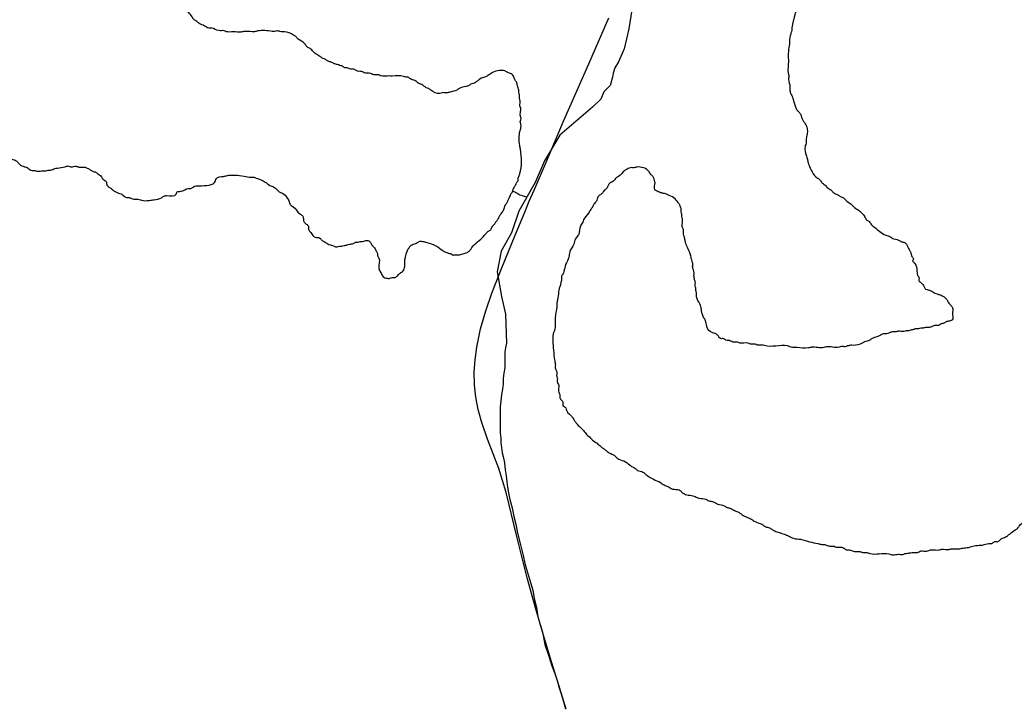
# Model space of a CAD drawing. Extents: x -483 to 680, y 0 to 440.
# Drawn here: x 59.29 to 83.98, y 110.14 to 127.07 of the extents above; entities that cross this region are included whole.
import ezdxf

# ---------------------------------------------------------------- set-up
doc = ezdxf.new("R2010")
doc.units = 0
for name, color, linetype in [('GM_X_Major_River', 7, 'Continuous'), ('GM_X_Minor_Lake', 7, 'Continuous'), ('GM_X_Minor_River', 7, 'Continuous'), ('GM_X_Township_Road', 7, 'Continuous')]:
    doc.layers.add(name, color=color, linetype=linetype)

msp = doc.modelspace()

# ---------------------------------------------------------------- linework, layer by layer
at = {"layer": 'GM_X_Major_River'}
for points in [[(78.903, 128.229), (78.881, 128.128), (78.841, 128.072), (78.82, 127.996), (78.779, 127.864), (78.758, 127.808), (78.718, 127.714), (78.697, 127.638), (78.637, 127.526), (78.635, 127.45), (78.577, 127.395), (78.556, 127.338), (78.554, 127.281), (78.534, 127.206), (78.512, 127.111), (78.47, 126.96), (78.446, 126.771), (78.425, 126.695), (78.403, 126.582), (78.402, 126.506), (78.378, 126.335), (78.367, 125.917), (78.363, 125.765), (78.38, 125.689), (78.378, 125.594), (78.411, 125.403), (78.41, 125.346), (78.426, 125.25), (78.462, 125.173), (78.497, 125.058), (78.533, 124.962), (78.55, 124.905), (78.586, 124.828), (78.642, 124.769), (78.678, 124.711), (78.696, 124.654), (78.732, 124.577), (78.805, 124.46), (78.84, 124.345), (78.837, 124.231), (78.815, 124.118), (78.812, 124.004), (78.792, 123.948), (78.788, 123.815), (78.805, 123.738), (78.823, 123.681), (78.84, 123.623), (78.857, 123.547), (78.875, 123.489), (79.094, 123.141), (79.15, 123.101), (79.205, 123.024), (79.261, 122.984), (79.335, 122.906), (79.429, 122.846), (79.484, 122.788), (79.54, 122.748), (79.597, 122.728), (79.653, 122.688), (79.709, 122.668), (79.821, 122.57), (79.933, 122.49), (79.988, 122.432), (80.1, 122.353), (80.267, 122.177), (80.322, 122.1), (80.378, 122.06), (80.433, 121.983), (80.507, 121.923), (80.787, 121.726), (80.9, 121.684), (80.956, 121.645), (81.107, 121.603), (81.182, 121.563), (81.258, 121.542), (81.313, 121.483), (81.367, 121.367), (81.404, 121.31), (81.439, 121.194), (81.475, 121.136), (81.455, 121.08)], [(76.077, 120.41), (76.06, 120.467), (76.062, 120.543), (76.045, 120.62), (76.028, 120.715), (76.03, 120.791), (76.013, 120.868), (75.996, 120.925), (75.998, 121.02), (75.981, 121.078), (75.946, 121.212), (75.875, 121.404), (75.821, 121.538), (75.804, 121.615), (75.787, 121.691), (75.77, 121.749), (75.772, 121.825), (75.737, 121.94), (75.742, 122.13), (75.724, 122.187), (75.726, 122.244), (75.708, 122.302), (75.709, 122.359), (75.674, 122.474), (75.638, 122.532), (75.527, 122.649), (75.377, 122.729), (75.32, 122.75), (75.226, 122.771), (75.113, 122.813), (75.057, 122.852), (75.061, 123.023), (75.044, 123.081), (75.027, 123.157), (74.971, 123.216), (74.916, 123.293), (74.861, 123.352), (74.691, 123.413), (74.615, 123.415), (74.539, 123.399), (74.482, 123.4), (74.367, 123.365), (74.309, 123.329), (74.153, 123.181), (74.095, 123.145), (74.036, 123.07), (73.94, 123.016), (73.9, 122.96), (73.86, 122.885), (73.782, 122.811), (73.743, 122.755), (73.665, 122.7), (73.626, 122.625), (73.605, 122.569), (73.546, 122.494), (73.506, 122.419), (73.467, 122.363), (73.407, 122.27), (73.289, 122.102), (73.268, 122.046), (73.209, 121.952), (73.166, 121.744), (73.087, 121.632), (73.045, 121.5), (72.945, 121.313), (72.923, 121.181), (72.842, 120.993), (72.8, 120.823), (72.779, 120.766), (72.74, 120.71), (72.738, 120.653), (72.695, 120.445), (72.674, 120.37), (72.65, 120.161), (72.628, 120.067), (72.626, 119.972), (72.602, 119.801), (72.579, 119.65), (72.573, 119.384), (72.552, 119.328), (72.54, 118.872), (72.571, 118.605), (72.588, 118.509), (72.586, 118.433), (72.621, 118.318), (72.619, 118.242), (72.636, 118.166), (72.634, 118.09), (72.67, 117.994), (72.666, 117.86), (72.701, 117.745), (72.7, 117.689), (72.773, 117.572), (72.771, 117.515), (72.845, 117.437), (72.863, 117.38), (72.955, 117.263)], [(83.193, 114.036), (83.346, 114.07), (83.441, 114.086), (83.499, 114.123), (83.575, 114.121), (83.634, 114.176), (83.711, 114.212), (83.807, 114.267), (83.885, 114.322), (84.001, 114.413), (84.059, 114.45), (84.098, 114.506), (84.254, 114.654), (84.295, 114.748), (84.375, 114.897), (84.472, 114.99), (84.512, 115.084), (84.553, 115.197), (84.613, 115.29), (84.638, 115.518), (84.697, 115.611), (84.719, 115.705), (84.802, 115.988), (84.824, 116.121), (84.845, 116.177), (84.867, 116.291), (84.889, 116.423), (84.91, 116.499), (84.915, 116.708), (84.938, 116.821), (84.946, 117.163), (84.968, 117.258), (84.976, 117.581), (84.997, 117.656), (85.018, 117.731), (85.04, 117.845), (85.1, 117.976), (85.142, 118.108), (85.184, 118.259), (85.263, 118.371), (85.283, 118.428), (85.323, 118.503), (85.44, 118.613), (85.499, 118.688), (85.557, 118.743), (85.616, 118.818), (85.695, 118.93), (85.793, 119.022), (85.929, 119.151), (85.931, 119.208), (86.008, 119.282), (86.124, 119.336), (86.163, 119.392), (86.26, 119.465), (86.319, 119.521), (86.396, 119.576), (86.455, 119.631), (86.513, 119.668), (86.629, 119.779), (86.688, 119.853), (86.766, 119.908), (86.844, 119.982), (86.922, 120.075), (87, 120.13), (87.059, 120.204), (87.117, 120.24), (87.195, 120.352), (87.292, 120.407), (87.331, 120.463), (87.41, 120.556), (87.506, 120.591), (87.604, 120.702), (87.738, 120.756), (87.816, 120.811), (87.874, 120.847), (87.932, 120.902), (88.048, 120.975), (88.125, 121.03), (88.183, 121.067), (88.242, 121.141), (88.357, 121.176), (88.416, 121.231), (88.493, 121.286), (88.552, 121.342), (88.609, 121.378), (88.688, 121.471), (88.783, 121.487), (88.823, 121.544), (88.919, 121.598), (88.979, 121.71), (89.095, 121.764), (89.134, 121.82), (89.193, 121.895), (89.251, 121.912), (89.309, 121.967), (89.349, 122.023), (89.407, 122.079)], [(81.455, 121.08), (81.51, 121.021), (81.563, 120.849), (81.579, 120.734), (81.615, 120.657), (81.614, 120.6), (81.669, 120.542), (81.743, 120.445), (81.779, 120.387), (81.836, 120.366), (81.911, 120.345), (82.005, 120.285), (82.061, 120.265), (82.137, 120.244), (82.193, 120.223), (82.249, 120.184), (82.305, 120.125), (82.378, 120.009), (82.433, 119.951), (82.451, 119.893), (82.449, 119.817), (82.447, 119.741), (82.444, 119.627), (82.367, 119.591), (82.29, 119.574), (82.232, 119.538), (82.156, 119.521), (82.098, 119.484), (82.041, 119.486), (81.926, 119.451), (81.85, 119.434), (81.793, 119.436), (81.716, 119.419), (81.659, 119.42), (81.602, 119.403), (81.545, 119.404), (81.487, 119.387), (81.411, 119.37), (81.353, 119.353), (81.296, 119.354), (81.239, 119.337), (81.106, 119.34), (81.029, 119.324), (80.972, 119.325), (80.896, 119.308), (80.781, 119.273), (80.724, 119.275), (80.647, 119.239), (80.57, 119.203), (80.513, 119.186), (80.436, 119.15), (80.378, 119.113), (80.263, 119.078), (80.205, 119.042), (79.976, 118.991), (79.918, 118.993), (79.842, 118.976), (79.784, 118.958), (79.69, 118.961), (79.632, 118.944), (79.309, 118.952), (79.252, 118.935), (78.948, 118.943), (78.871, 118.926), (78.586, 118.934), (78.529, 118.936), (78.472, 118.937), (78.416, 118.958), (77.846, 118.973), (77.714, 118.996), (77.6, 118.999), (77.543, 119.02), (77.429, 119.023), (77.373, 119.044), (77.164, 119.049), (77.107, 119.07), (76.993, 119.073), (76.88, 119.114), (76.823, 119.116), (76.767, 119.155), (76.691, 119.157), (76.636, 119.216), (76.524, 119.295), (76.467, 119.315), (76.356, 119.433), (76.339, 119.509), (76.304, 119.624), (76.268, 119.682), (76.232, 119.778), (76.215, 119.855), (76.199, 119.95), (76.181, 120.008), (76.145, 120.066), (76.092, 120.238), (76.093, 120.295), (76.076, 120.353), (76.077, 120.41)], [(72.955, 117.263), (73.011, 117.205), (73.084, 117.089), (73.287, 116.874), (73.361, 116.777), (73.454, 116.698), (73.509, 116.64), (73.621, 116.561), (73.714, 116.482), (73.789, 116.423), (73.845, 116.383), (73.919, 116.324), (74.013, 116.284), (74.069, 116.244), (74.162, 116.166), (74.332, 116.104), (74.481, 115.986), (74.556, 115.946), (74.63, 115.887), (74.762, 115.845), (74.837, 115.786), (75.024, 115.667), (75.193, 115.586), (75.286, 115.526), (75.38, 115.486), (75.493, 115.426), (75.663, 115.402), (75.738, 115.343), (75.85, 115.283), (76.002, 115.26), (76.058, 115.239), (76.152, 115.199), (76.322, 115.175), (76.397, 115.135), (76.492, 115.113), (76.624, 115.053), (76.774, 115.011), (76.849, 114.97), (76.925, 114.949), (77, 114.909), (77.094, 114.869), (77.169, 114.829), (77.225, 114.789), (77.337, 114.729), (77.431, 114.688), (77.525, 114.629), (77.675, 114.568), (77.75, 114.527), (77.806, 114.488), (77.901, 114.466), (77.957, 114.427), (78.032, 114.387), (78.145, 114.346), (78.277, 114.304), (78.371, 114.263), (78.502, 114.203), (78.673, 114.179), (78.899, 114.116), (79.107, 114.072), (79.202, 114.051), (79.259, 114.049), (79.334, 114.028), (79.429, 114.006), (79.505, 114.004), (79.561, 113.984), (79.637, 113.982), (79.751, 113.959), (79.807, 113.92), (79.883, 113.918), (79.939, 113.897), (80.033, 113.876), (80.147, 113.872), (80.223, 113.851), (80.318, 113.849), (80.393, 113.828), (80.868, 113.815), (80.963, 113.793), (81.096, 113.808), (81.21, 113.805), (81.268, 113.823), (81.382, 113.839), (81.515, 113.854), (81.573, 113.853), (81.668, 113.888), (81.801, 113.884), (81.859, 113.902), (81.935, 113.919), (82.106, 113.914), (82.183, 113.931), (82.354, 113.926), (82.43, 113.943), (82.582, 113.939), (82.678, 113.955), (82.811, 113.971), (82.888, 113.988), (83.021, 114.022), (83.193, 114.036)]]:
    msp.add_spline(points, degree=3, dxfattribs=at)
at = {"layer": 'GM_X_Minor_Lake'}
for points in [[(66.797, 126.12), (66.741, 126.16), (66.647, 126.219), (66.573, 126.278), (66.499, 126.356), (66.424, 126.396), (66.369, 126.474), (66.201, 126.592), (66.145, 126.651), (66.089, 126.691), (65.863, 126.773), (65.749, 126.776), (65.674, 126.797), (65.616, 126.78), (65.559, 126.781), (65.199, 126.791), (65.122, 126.774), (64.875, 126.781), (64.78, 126.764), (64.59, 126.77), (64.419, 126.774), (64.362, 126.795), (64.229, 126.799), (64.06, 126.86), (63.984, 126.862), (63.871, 126.922), (63.815, 126.943), (63.74, 126.983), (63.665, 127.042), (63.609, 127.082), (63.573, 127.14), (63.427, 127.372), (63.43, 127.486), (63.412, 127.543), (63.433, 127.619), (63.436, 127.733), (63.456, 127.789), (63.496, 127.845), (63.537, 127.958), (63.576, 128.014), (63.616, 128.07), (63.83, 128.273), (63.888, 128.31), (63.946, 128.365), (64.004, 128.383), (64.062, 128.419), (64.12, 128.475), (64.177, 128.473), (64.351, 128.582), (64.41, 128.638), (64.468, 128.693), (64.526, 128.73), (64.643, 128.84), (64.682, 128.896), (64.741, 128.971), (64.781, 129.027), (64.801, 129.083), (64.92, 129.251), (64.94, 129.308), (64.961, 129.383), (65.001, 129.439), (65.041, 129.533), (65.061, 129.59), (65.082, 129.665), (65.123, 129.778), (65.144, 129.853), (65.184, 129.909), (65.205, 129.985), (65.244, 130.041), (65.265, 130.116), (65.305, 130.172), (65.326, 130.248), (65.346, 130.304), (65.386, 130.36), (65.406, 130.417), (65.445, 130.472), (65.466, 130.529), (65.506, 130.604), (65.526, 130.66), (65.566, 130.716), (65.586, 130.773), (65.626, 130.829), (65.687, 130.998), (65.688, 131.055), (65.709, 131.112), (65.71, 131.169), (65.693, 131.226), (65.694, 131.283), (65.677, 131.36), (65.66, 131.417), (65.642, 131.475), (65.569, 131.591), (65.514, 131.649), (65.441, 131.765), (65.385, 131.805), (65.368, 131.882), (65.312, 131.94)], [(57.375, 126.358), (57.393, 126.301), (57.466, 126.185), (57.464, 126.128), (57.5, 126.051), (57.518, 125.993), (57.554, 125.935), (57.572, 125.878), (57.681, 125.704), (57.737, 125.645), (57.754, 125.588), (57.81, 125.529), (57.827, 125.472), (57.864, 125.414), (57.881, 125.356), (57.936, 125.278), (58.01, 125.162), (58.045, 125.047), (58.062, 124.971), (58.079, 124.913), (58.072, 124.628), (58.089, 124.571), (58.199, 124.397), (58.273, 124.338), (58.345, 124.165), (58.42, 124.106), (58.437, 124.048), (58.548, 123.931), (58.604, 123.891), (58.661, 123.871), (58.716, 123.812), (58.773, 123.792), (58.867, 123.751), (58.96, 123.692), (59.035, 123.633), (59.091, 123.612), (59.204, 123.571), (59.26, 123.512), (59.372, 123.433), (59.447, 123.412), (59.541, 123.353), (59.597, 123.332), (59.654, 123.33), (59.73, 123.309), (59.863, 123.325), (59.939, 123.323), (59.996, 123.34), (60.053, 123.338), (60.111, 123.356), (60.226, 123.391), (60.417, 123.424), (60.493, 123.441), (60.569, 123.42), (60.683, 123.435), (60.759, 123.414), (60.892, 123.411), (60.967, 123.39), (61.042, 123.349), (61.098, 123.31), (61.174, 123.289), (61.23, 123.249), (61.323, 123.171), (61.359, 123.113), (61.434, 123.054), (61.451, 122.977), (61.506, 122.919), (61.562, 122.879), (61.637, 122.82), (61.712, 122.78), (61.825, 122.739), (61.937, 122.66), (61.994, 122.658), (62.069, 122.637), (62.126, 122.617), (62.259, 122.613), (62.315, 122.592), (62.505, 122.587), (62.62, 122.603), (62.811, 122.655), (62.869, 122.691), (62.945, 122.708), (63.174, 122.74), (63.195, 122.796), (63.29, 122.813), (63.482, 122.884), (63.539, 122.882), (63.597, 122.919), (63.75, 122.952), (64.152, 123.074), (64.173, 123.131), (64.345, 123.183), (64.422, 123.2), (64.858, 123.188), (65.029, 123.164), (65.086, 123.163), (65.161, 123.142), (65.274, 123.101)], [(71.332, 125.806), (71.199, 125.809), (71.026, 125.757), (70.91, 125.684), (70.833, 125.648), (70.776, 125.631), (70.544, 125.485), (70.486, 125.468), (70.429, 125.431), (70.371, 125.414), (70.199, 125.361), (70.141, 125.325), (69.968, 125.273), (69.892, 125.256), (69.778, 125.259), (69.72, 125.241), (69.494, 125.324), (69.438, 125.363), (69.382, 125.384), (69.27, 125.463), (69.176, 125.503), (69.101, 125.563), (68.988, 125.604), (68.932, 125.643), (68.875, 125.645), (68.819, 125.665), (68.534, 125.673), (68.477, 125.675), (68.249, 125.681), (68.193, 125.702), (68.079, 125.705), (67.966, 125.746), (67.871, 125.748), (67.814, 125.769), (67.739, 125.79), (67.682, 125.792), (67.607, 125.832), (67.474, 125.854), (67.418, 125.875), (67.361, 125.876), (67.305, 125.916), (67.229, 125.937), (67.173, 125.958), (67.097, 125.979), (67.022, 126.019), (66.947, 126.04), (66.891, 126.079), (66.797, 126.12)], [(71.67, 123.157), (71.703, 123.248), (71.718, 123.856), (71.702, 123.952), (71.711, 124.312), (71.732, 124.388), (71.734, 124.464), (71.718, 124.559), (71.738, 124.616), (71.72, 124.673), (71.726, 124.882), (71.708, 124.94), (71.71, 124.997), (71.711, 125.054), (71.694, 125.13), (71.696, 125.206), (71.679, 125.264), (71.68, 125.321), (71.645, 125.436), (71.628, 125.512), (71.592, 125.57), (71.556, 125.647), (71.501, 125.725), (71.388, 125.766), (71.332, 125.806)], [(65.274, 123.101), (65.387, 123.041), (65.499, 122.961), (65.593, 122.921), (65.667, 122.862), (65.76, 122.783), (65.817, 122.763), (65.928, 122.646), (65.983, 122.549), (66, 122.492), (66.074, 122.432), (66.241, 122.257), (66.316, 122.198), (66.35, 122.045), (66.424, 121.986), (66.461, 121.928), (66.459, 121.871), (66.496, 121.813), (66.569, 121.716), (66.625, 121.676), (66.739, 121.654), (66.794, 121.595), (66.869, 121.555), (66.925, 121.516), (67.095, 121.454), (67.17, 121.433), (67.228, 121.45), (67.285, 121.449), (67.342, 121.466), (67.419, 121.483), (67.476, 121.501), (67.572, 121.517), (67.629, 121.553), (67.686, 121.552), (67.744, 121.569), (67.801, 121.568), (67.858, 121.585), (67.953, 121.583), (68.009, 121.524), (68.045, 121.466), (68.101, 121.407), (68.137, 121.33), (68.173, 121.272), (68.172, 121.215), (68.208, 121.157), (68.202, 120.91), (68.22, 120.853), (68.274, 120.756), (68.329, 120.679), (68.386, 120.658), (68.481, 120.656), (68.538, 120.673), (68.595, 120.672), (68.653, 120.708), (68.731, 120.782), (68.808, 120.837), (68.849, 120.95), (68.854, 121.121), (68.875, 121.215), (68.937, 121.385), (68.976, 121.441), (69.092, 121.513), (69.15, 121.531), (69.208, 121.567), (69.321, 121.564), (69.397, 121.543), (69.623, 121.461), (69.791, 121.342), (69.866, 121.302), (69.922, 121.282), (69.998, 121.261), (70.048, 121.225)], [(70.048, 121.225), (70.092, 121.239), (70.206, 121.236), (70.264, 121.253), (70.321, 121.271), (70.417, 121.306), (70.476, 121.361), (70.515, 121.417), (70.807, 121.695), (70.866, 121.769), (70.925, 121.825), (70.983, 121.861), (71.023, 121.936), (71.082, 122.01), (71.121, 122.066), (71.161, 122.122), (71.201, 122.197), (71.279, 122.309), (71.319, 122.384), (71.36, 122.497), (71.4, 122.553), (71.42, 122.609), (71.46, 122.684), (71.481, 122.741), (71.52, 122.797), (71.561, 122.91), (71.601, 122.966), (71.621, 123.022), (71.66, 123.078), (71.662, 123.135), (71.67, 123.157)]]:
    msp.add_spline(points, degree=3, dxfattribs=at)
at = {"layer": 'GM_X_Minor_River'}
msp.add_lwpolyline([(74.642, 128.314), (74.407, 126.846), (74.292, 126.352), (74.158, 126.029), (74.063, 125.877), (74.025, 125.744), (74.006, 125.649), (73.948, 125.44), (73.792, 125.28), (73.716, 125.102), (73.512, 124.897), (72.697, 124.208), (72.315, 123.57), (72.086, 123.034), (71.678, 122.32), (71.5, 121.784), (71.245, 121.324), (71.144, 120.814), (71.246, 120.202), (71.349, 119.768), (71.37, 119.042), (71.351, 118.928), (71.331, 118.833), (71.331, 118.662), (71.331, 118.548), (71.331, 118.434), (71.311, 118.301), (71.292, 118.168), (71.292, 118.035), (71.273, 117.902), (71.253, 117.769), (71.234, 117.617), (71.215, 117.465), (71.215, 117.37), (71.214, 117.218), (71.214, 117.028), (71.214, 116.933), (71.214, 116.818), (71.232, 116.685), (71.232, 116.571), (71.251, 116.457), (71.27, 116.324), (71.288, 116.229), (71.326, 116.077), (71.345, 115.906), (71.364, 115.754), (71.382, 115.601), (71.401, 115.468), (71.42, 115.335), (71.458, 115.164), (71.514, 114.955), (71.552, 114.746), (71.609, 114.555), (71.646, 114.327), (71.722, 114.042), (71.778, 113.813), (71.835, 113.547), (72.024, 112.919), (72.062, 112.71), (72.118, 112.482), (72.156, 112.254), (72.212, 112.063), (72.269, 111.873), (72.326, 111.569), (72.42, 111.302), (72.496, 111.036), (72.572, 110.846), (72.628, 110.675), (72.666, 110.541), (72.723, 110.37), (72.779, 110.18), (72.836, 109.971)], dxfattribs=at)
msp.add_spline([(71.528, 122.818), (71.54, 122.815), (71.652, 122.755), (71.873, 122.676)], degree=3, dxfattribs=at)
at = {"layer": 'GM_X_Township_Road'}
for points in [[(70.767, 117.055), (70.751, 117.099), (70.67, 117.4), (70.612, 117.705), (70.58, 118.014), (70.575, 118.325), (70.594, 118.635), (70.635, 118.943), (70.731, 119.4), (70.86, 119.848), (71.014, 120.289), (71.238, 120.87), (71.59, 121.728), (71.827, 122.293), (71.94, 122.567), (72.059, 122.845), (72.365, 123.555), (72.791, 124.557), (73.42, 125.98), (73.918, 127.12)], [(72.853, 109.961), (72.67, 110.555), (72.492, 111.142), (72.266, 111.88), (72.092, 112.476), (71.885, 113.226), (71.626, 114.283), (71.363, 115.339), (71.18, 115.933), (70.905, 116.659), (70.767, 117.055)]]:
    msp.add_lwpolyline(points, dxfattribs=at)

doc.saveas('drawing.dxf')
